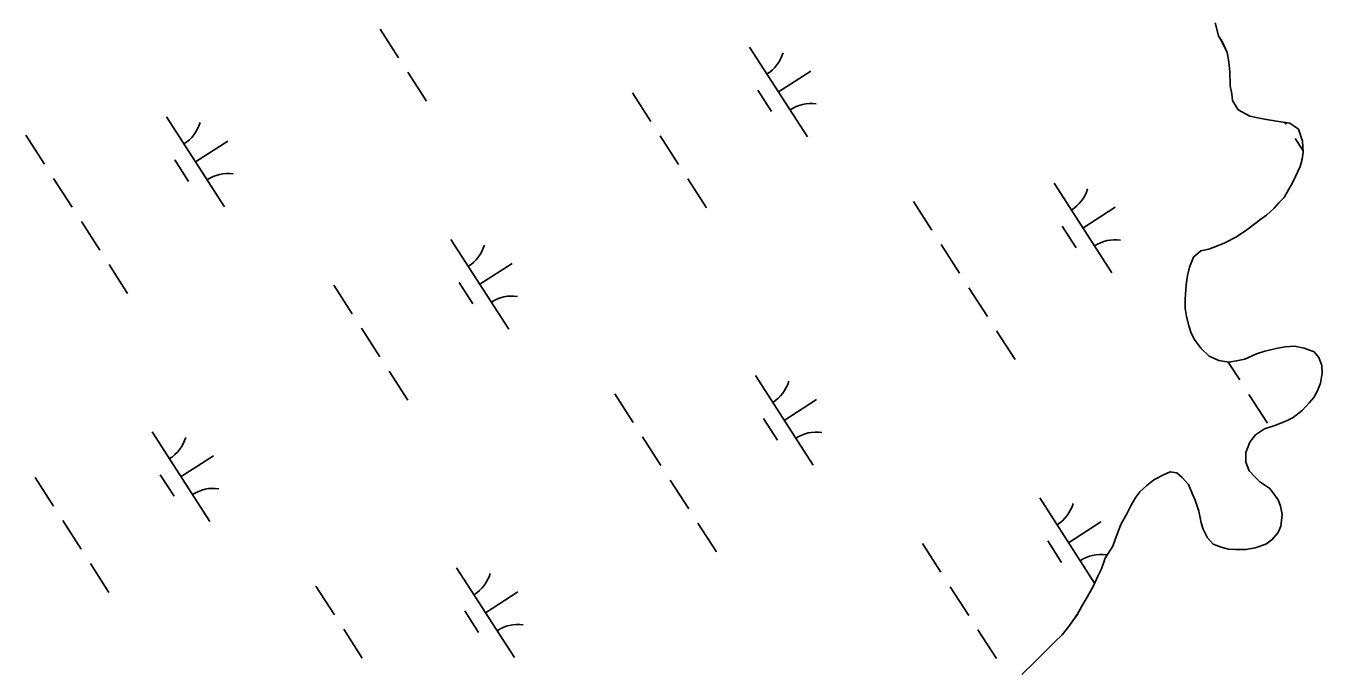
# Model space of a CAD drawing. Extents: x 3937982 to 3958556, y 219448 to 241894.
# Drawn here: x 3949739 to 3950346, y 233464 to 233764 of the extents above; entities that cross this region are included whole.
import ezdxf

# ---------------------------------------------------------------- set-up
doc = ezdxf.new("R2010")
doc.units = 0
doc.layers.add('V-TOPO-SHOR', color=7, linetype='Continuous')
doc.layers.add('V-WETL-SWMP', color=7, linetype='Continuous')

msp = doc.modelspace()

# ---------------------------------------------------------------- linework, layer by layer
at = {"layer": 'V-TOPO-SHOR'}
for points in [[(3950342.414, 233589.736), (3950343.858, 233592.448), (3950345.535, 233596.388), (3950346.223, 233601.057), (3950346.186, 233604.736), (3950344.677, 233608.4), (3950342.443, 233611.074), (3950337.765, 233612.743), (3950333.341, 233613.679), (3950328.93, 233613.389), (3950324.768, 233612.61), (3950319.384, 233611.33), (3950315.475, 233610.065), (3950310.103, 233607.558), (3950306.187, 233606.782), (3950302.513, 233606.253), (3950297.845, 233606.941), (3950293.409, 233609.104), (3950289.449, 233612.743), (3950286.463, 233616.882), (3950284.961, 233619.809), (3950283.952, 233622.744), (3950282.676, 233627.634), (3950282.147, 233631.309), (3950282.102, 233635.724), (3950282.524, 233642.349), (3950283.217, 233646.771), (3950284.157, 233650.705), (3950286.071, 233655.385), (3950289.475, 233658.363), (3950293.145, 233659.135), (3950297.301, 233660.648), (3950300.719, 233662.155), (3950306.087, 233664.908), (3950310.959, 233668.146), (3950314.852, 233671.13), (3950317.531, 233673.118), (3950320.208, 233675.107), (3950323.855, 233678.333), (3950326.036, 233680.809), (3950328.463, 233683.285), (3950330.632, 233687.231), (3950332.317, 233690.193), (3950333.759, 233693.15), (3950335.92, 233697.832), (3950336.866, 233701.274), (3950337.325, 233704.467), (3950337.026, 233709.616), (3950335.252, 233715.24), (3950331.054, 233718.14), (3950324.912, 233719.057), (3950319.261, 233719.981), (3950315.329, 233720.677), (3950312.38, 233721.384), (3950306.955, 233724.271), (3950304.213, 233728.658), (3950303.934, 233731.845), (3950303.162, 233735.515), (3950303.094, 233742.136), (3950302.556, 233746.791), (3950301.776, 233751.198), (3950299.519, 233756.081), (3950297.772, 233759.005), (3950296.238, 233765.123)], [(3950205.649, 233460.071), (3950211.719, 233466.019), (3950216.331, 233470.727), (3950220.945, 233475.187), (3950224.59, 233478.659), (3950227.495, 233482.368), (3950231.607, 233488.051), (3950233.774, 233491.995), (3950236.184, 233496.19), (3950239.316, 233501.863), (3950241.235, 233506.053), (3950242.916, 233509.504), (3950244.583, 233514.425), (3950248.204, 233520.102), (3950249.398, 233523.303), (3950252.025, 233530.199), (3950254.913, 233535.624), (3950256.838, 233539.323), (3950259.007, 233543.023), (3950260.945, 233545.495), (3950264.105, 233548.471), (3950267.51, 233551.203), (3950271.901, 233553.456), (3950275.076, 233554.959), (3950278.269, 233554.5), (3950280.743, 233552.319), (3950283.72, 233548.915), (3950285.482, 233544.518), (3950286.737, 233541.588), (3950288.507, 233536.455), (3950289.543, 233531.069), (3950290.555, 233528.136), (3950292.557, 233523.987), (3950295.285, 233521.073), (3950298.98, 233519.639), (3950302.423, 233518.691), (3950305.613, 233518.48), (3950310.518, 233518.529), (3950314.926, 233519.31), (3950319.812, 233521.077), (3950322.735, 233523.068), (3950325.643, 233526.533), (3950326.839, 233529.486), (3950327.521, 233534.891), (3950326.745, 233538.806), (3950325.733, 233541.739), (3950321.756, 233547.095), (3950317.064, 233550.234), (3950314.834, 233552.42), (3950312.106, 233555.336), (3950310.592, 233559.489), (3950310.547, 233563.905), (3950312.46, 233568.828), (3950315.122, 233572.289), (3950319.263, 233575.029), (3950324.154, 233576.551), (3950329.284, 233578.564), (3950332.698, 233580.317), (3950336.835, 233583.547), (3950340.233, 233587.26), (3950342.414, 233589.736)]]:
    msp.add_lwpolyline(points, dxfattribs=at)
at = {"layer": 'V-WETL-SWMP'}
for p, q in [((3950296.238, 233765.122), (3950297.772, 233759.005)), ((3949905.148, 233762.08), (3949913.808, 233748.626)), ((3950297.772, 233759.005), (3950299.518, 233756.08)), ((3950078.162, 233753.738), (3950105.224, 233711.695)), ((3950299.518, 233756.08), (3950301.775, 233751.198)), ((3950301.775, 233751.198), (3950302.556, 233746.791)), ((3950302.556, 233746.791), (3950303.094, 233742.136)), ((3949918.138, 233741.9), (3949926.798, 233728.446)), ((3950091.693, 233732.717), (3950106.829, 233742.459)), ((3950303.094, 233742.136), (3950303.161, 233735.515)), ((3950023.296, 233732.341), (3950031.956, 233718.887)), ((3950081.958, 233733.586), (3950088.453, 233723.495)), ((3950303.161, 233735.515), (3950303.934, 233731.844)), ((3950303.934, 233731.844), (3950304.212, 233728.658)), ((3950304.212, 233728.658), (3950306.955, 233724.271)), ((3949805.166, 233721.007), (3949832.228, 233678.964)), ((3950306.955, 233724.271), (3950312.38, 233721.383)), ((3950312.38, 233721.383), (3950315.33, 233720.677)), ((3950315.33, 233720.677), (3950319.261, 233719.981)), ((3950319.261, 233719.981), (3950324.912, 233719.058)), ((3950324.912, 233719.058), (3950331.053, 233718.139)), ((3950328.855, 233718.468), (3950329.37, 233717.667)), ((3950331.053, 233718.139), (3950335.252, 233715.239)), ((3950335.252, 233715.239), (3950337.026, 233709.616)), ((3949739.301, 233712.412), (3949747.961, 233698.958)), ((3949818.697, 233699.986), (3949833.832, 233709.728)), ((3950036.286, 233712.16), (3950044.946, 233698.706)), ((3950333.7, 233710.94), (3950337.27, 233705.393)), ((3950337.026, 233709.616), (3950337.324, 233704.468)), ((3950337.324, 233704.468), (3950336.865, 233701.275)), ((3949808.962, 233700.855), (3949815.457, 233690.764)), ((3950335.919, 233697.832), (3950333.76, 233693.15)), ((3950336.865, 233701.275), (3950335.919, 233697.832)), ((3949752.291, 233692.232), (3949760.95, 233678.778)), ((3950049.276, 233691.98), (3950057.936, 233678.526)), ((3950220.728, 233690.048), (3950247.79, 233648.005)), ((3950332.318, 233690.192), (3950330.631, 233687.231)), ((3950333.76, 233693.15), (3950332.318, 233690.192)), ((3950330.631, 233687.231), (3950328.464, 233683.285)), ((3950154.863, 233681.453), (3950163.523, 233667.999)), ((3950234.259, 233669.026), (3950249.395, 233678.769)), ((3950323.854, 233678.333), (3950320.208, 233675.107)), ((3950326.037, 233680.808), (3950323.854, 233678.333)), ((3950328.464, 233683.285), (3950326.037, 233680.808)), ((3949765.28, 233672.051), (3949773.94, 233658.597)), ((3950317.531, 233673.118), (3950314.853, 233671.129)), ((3950320.208, 233675.107), (3950317.531, 233673.118)), ((3950224.524, 233669.896), (3950231.019, 233659.805)), ((3950310.959, 233668.146), (3950306.086, 233664.908)), ((3950314.853, 233671.129), (3950310.959, 233668.146)), ((3949938.295, 233663.709), (3949965.357, 233621.665)), ((3950167.853, 233661.272), (3950176.513, 233647.818)), ((3950293.146, 233659.135), (3950289.475, 233658.362)), ((3950297.3, 233660.649), (3950293.146, 233659.135)), ((3950300.719, 233662.156), (3950297.3, 233660.649)), ((3950306.086, 233664.908), (3950300.719, 233662.156)), ((3950286.072, 233655.384), (3950284.157, 233650.705)), ((3950289.475, 233658.362), (3950286.072, 233655.384)), ((3949778.27, 233651.87), (3949786.93, 233638.416)), ((3949951.826, 233642.687), (3949966.962, 233652.429)), ((3950284.157, 233650.705), (3950283.216, 233646.771)), ((3949883.429, 233642.312), (3949892.089, 233628.858)), ((3949942.091, 233643.556), (3949948.586, 233633.466)), ((3950180.843, 233641.092), (3950189.503, 233627.638)), ((3950282.525, 233642.349), (3950282.102, 233635.723)), ((3950283.216, 233646.771), (3950282.525, 233642.349)), ((3950282.102, 233635.723), (3950282.147, 233631.308)), ((3950282.147, 233631.308), (3950282.675, 233627.635)), ((3950282.675, 233627.635), (3950283.951, 233622.743)), ((3950283.951, 233622.743), (3950284.962, 233619.81)), ((3949896.419, 233622.131), (3949905.079, 233608.677)), ((3950193.833, 233620.911), (3950202.493, 233607.457)), ((3950284.962, 233619.81), (3950286.463, 233616.882)), ((3950286.463, 233616.882), (3950289.448, 233612.743)), ((3950289.448, 233612.743), (3950293.41, 233609.104)), ((3950315.474, 233610.064), (3950319.385, 233611.33)), ((3950319.385, 233611.33), (3950324.768, 233612.611)), ((3950324.768, 233612.611), (3950328.929, 233613.389)), ((3950328.929, 233613.389), (3950333.341, 233613.679)), ((3950333.341, 233613.679), (3950337.766, 233612.743)), ((3950337.766, 233612.743), (3950342.443, 233611.074)), ((3950342.443, 233611.074), (3950344.677, 233608.399)), ((3950293.41, 233609.104), (3950297.846, 233606.942)), ((3950297.846, 233606.942), (3950302.513, 233606.253)), ((3950302.248, 233606.292), (3950307.651, 233597.898)), ((3950302.513, 233606.253), (3950306.187, 233606.781)), ((3950306.187, 233606.781), (3950310.103, 233607.557)), ((3950310.103, 233607.557), (3950315.474, 233610.064)), ((3950344.677, 233608.399), (3950346.186, 233604.735)), ((3950346.186, 233604.735), (3950346.223, 233601.057)), ((3949909.409, 233601.95), (3949918.069, 233588.496)), ((3950080.861, 233600.018), (3950107.923, 233557.975)), ((3950346.223, 233601.057), (3950345.535, 233596.389)), ((3950343.858, 233592.448), (3950342.414, 233589.736)), ((3950345.535, 233596.389), (3950343.858, 233592.448)), ((3950014.996, 233591.424), (3950023.656, 233577.97)), ((3950094.392, 233578.997), (3950109.527, 233588.739)), ((3950311.981, 233591.172), (3950320.641, 233577.718)), ((3950340.232, 233587.261), (3950336.836, 233583.547)), ((3950342.414, 233589.736), (3950340.232, 233587.261)), ((3950332.699, 233580.317), (3950329.284, 233578.565)), ((3950336.836, 233583.547), (3950332.699, 233580.317)), ((3950084.657, 233579.866), (3950091.152, 233569.776)), ((3950319.264, 233575.03), (3950315.122, 233572.289)), ((3950324.153, 233576.551), (3950319.264, 233575.03)), ((3950329.284, 233578.565), (3950324.153, 233576.551)), ((3949798.428, 233573.679), (3949825.49, 233531.636)), ((3950027.986, 233571.243), (3950036.646, 233557.789)), ((3950312.459, 233568.829), (3950310.547, 233563.904)), ((3950315.122, 233572.289), (3950312.459, 233568.829)), ((3949811.959, 233552.658), (3949827.094, 233562.4)), ((3950310.547, 233563.904), (3950310.592, 233559.49)), ((3950310.592, 233559.49), (3950312.106, 233555.335)), ((3949743.562, 233552.282), (3949752.221, 233538.828)), ((3949802.224, 233553.527), (3949808.719, 233543.436)), ((3950040.976, 233551.062), (3950049.635, 233537.608)), ((3950267.51, 233551.203), (3950264.104, 233548.471)), ((3950271.901, 233553.455), (3950267.51, 233551.203)), ((3950275.075, 233554.959), (3950271.901, 233553.455)), ((3950278.268, 233554.501), (3950275.075, 233554.959)), ((3950280.743, 233552.319), (3950278.268, 233554.501)), ((3950283.72, 233548.915), (3950280.743, 233552.319)), ((3950312.106, 233555.335), (3950314.833, 233552.42)), ((3950314.833, 233552.42), (3950317.063, 233550.235)), ((3950317.063, 233550.235), (3950321.755, 233547.095)), ((3950260.945, 233545.495), (3950259.008, 233543.023)), ((3950264.104, 233548.471), (3950260.945, 233545.495)), ((3950285.482, 233544.518), (3950283.72, 233548.915)), ((3950286.738, 233541.588), (3950285.482, 233544.518)), ((3950321.755, 233547.095), (3950325.734, 233541.739)), ((3950213.99, 233542.72), (3950239.72, 233502.747)), ((3950256.839, 233539.322), (3950254.914, 233535.623)), ((3950259.008, 233543.023), (3950256.839, 233539.322)), ((3950288.507, 233536.455), (3950286.738, 233541.588)), ((3950325.734, 233541.739), (3950326.745, 233538.806)), ((3950326.745, 233538.806), (3950327.52, 233534.89)), ((3949756.551, 233532.101), (3949765.211, 233518.647)), ((3950254.914, 233535.623), (3950252.026, 233530.198)), ((3950289.543, 233531.07), (3950288.507, 233536.455)), ((3950327.52, 233534.89), (3950326.839, 233529.487)), ((3950053.965, 233530.881), (3950062.625, 233517.427)), ((3950227.521, 233521.698), (3950242.657, 233531.441)), ((3950252.026, 233530.198), (3950249.398, 233523.304)), ((3950290.554, 233528.137), (3950289.543, 233531.07)), ((3950292.558, 233523.988), (3950290.554, 233528.137)), ((3950325.643, 233526.532), (3950322.735, 233523.068)), ((3950326.839, 233529.487), (3950325.643, 233526.532)), ((3950159.124, 233521.323), (3950167.784, 233507.869)), ((3950217.786, 233522.567), (3950224.281, 233512.477)), ((3950248.204, 233520.103), (3950244.583, 233514.425)), ((3950249.398, 233523.304), (3950248.204, 233520.103)), ((3950295.286, 233521.073), (3950292.558, 233523.988)), ((3950298.979, 233519.639), (3950295.286, 233521.073)), ((3950302.423, 233518.692), (3950298.979, 233519.639)), ((3950319.812, 233521.077), (3950314.925, 233519.31)), ((3950322.735, 233523.068), (3950319.812, 233521.077)), ((3950244.583, 233514.425), (3950242.916, 233509.503)), ((3950305.613, 233518.48), (3950302.423, 233518.692)), ((3950310.518, 233518.529), (3950305.613, 233518.48)), ((3950314.925, 233519.31), (3950310.518, 233518.529)), ((3949769.541, 233511.921), (3949778.201, 233498.467)), ((3949940.993, 233509.989), (3949968.056, 233467.946)), ((3950242.916, 233509.503), (3950241.235, 233506.052)), ((3949875.128, 233501.394), (3949883.788, 233487.94)), ((3950239.315, 233501.863), (3950236.184, 233496.19)), ((3950241.235, 233506.052), (3950239.315, 233501.863)), ((3949954.525, 233488.967), (3949969.66, 233498.71)), ((3950172.114, 233501.142), (3950180.774, 233487.688)), ((3950236.184, 233496.19), (3950233.774, 233491.996)), ((3949944.789, 233489.837), (3949951.284, 233479.746)), ((3950233.774, 233491.996), (3950231.607, 233488.05)), ((3950231.607, 233488.05), (3950227.495, 233482.367)), ((3949888.118, 233481.213), (3949896.778, 233467.759)), ((3950185.104, 233480.961), (3950193.764, 233467.507)), ((3950224.59, 233478.659), (3950220.946, 233475.188)), ((3950227.495, 233482.367), (3950224.59, 233478.659)), ((3950220.946, 233475.188), (3950216.331, 233470.726)), ((3950211.719, 233466.019), (3950205.648, 233460.071)), ((3950216.331, 233470.726), (3950211.719, 233466.019))]:
    msp.add_line(p, q, dxfattribs=at)
for centre, start, end in [((3950076.943, 233756.071), 301.99668, 343.540338), ((3950106.843, 233709.619), 81.996677, 123.540335), ((3949803.946, 233723.34), 301.99668, 343.540338), ((3949833.846, 233676.888), 81.996677, 123.540335), ((3950219.509, 233692.381), 301.99668, 343.540338), ((3949937.076, 233666.041), 301.99668, 343.540338), ((3950249.409, 233645.929), 81.996677, 123.540335), ((3949966.976, 233619.59), 81.996677, 123.540335), ((3950079.642, 233602.351), 301.99668, 343.540338), ((3949797.208, 233576.012), 301.99668, 343.540338), ((3950109.542, 233555.899), 81.996677, 123.540335), ((3949827.108, 233529.56), 81.996677, 123.540335), ((3950212.771, 233545.053), 301.99668, 343.540338), ((3950242.671, 233498.601), 81.996677, 123.540335), ((3949939.774, 233512.322), 301.99668, 343.540338), ((3949969.674, 233465.87), 81.996677, 123.540335)]:
    msp.add_arc(centre, 17.623, start, end, dxfattribs=at)

doc.saveas('drawing.dxf')
